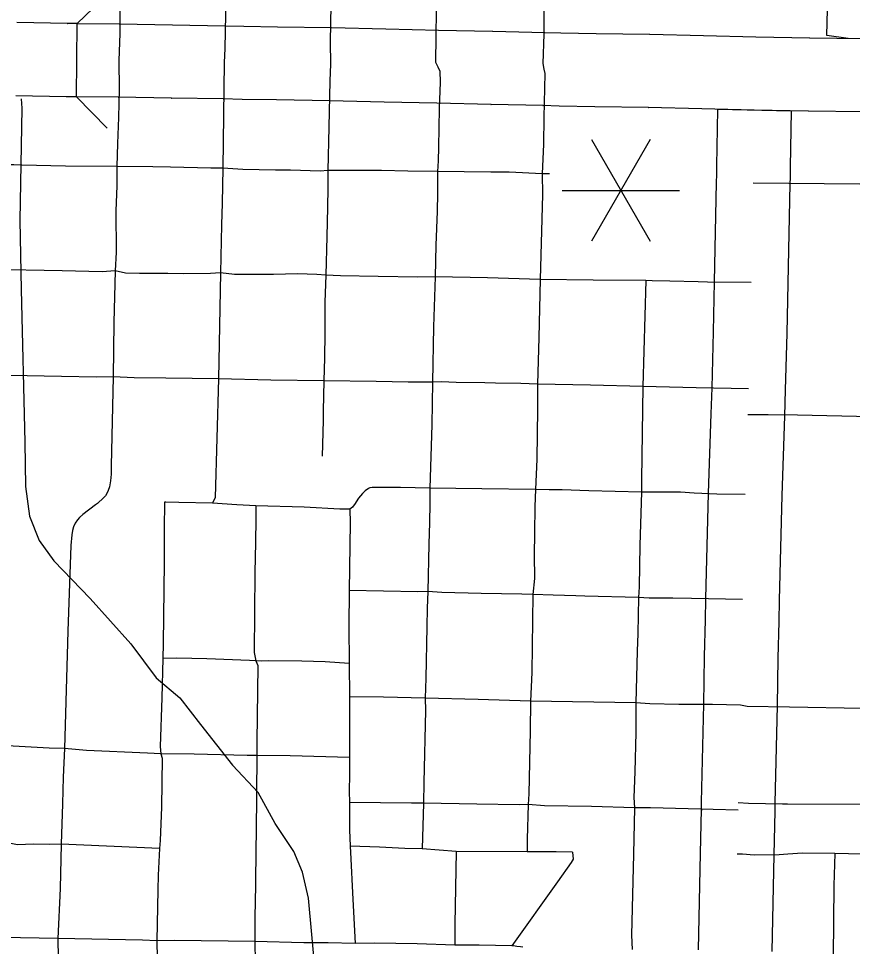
# Model space of a CAD drawing. Extents: x -19 to 366, y -4 to 359.
# Drawn here: x 154.317 to 154.856, y 189.279 to 189.879 of the extents above; entities that cross this region are included whole.
import ezdxf

# ---------------------------------------------------------------- set-up
doc = ezdxf.new("R2010")
doc.units = 0
for name, color, linetype in [('R_Contour Annot', 7, 'Continuous'), ('R_Draft', 7, 'Continuous'), ('R_Striping', 7, 'Continuous'), ('R_Temp Easement', 7, 'Continuous'), ('R_Vert Alg', 7, 'Continuous'), ('Sheet Fence', 7, 'Continuous'), ('T_Vehicle Path Lt Minor', 7, 'Continuous')]:
    doc.layers.add(name, color=color, linetype=linetype)

msp = doc.modelspace()

# ---------------------------------------------------------------- linework, layer by layer
at = {"layer": 'R_Contour Annot'}
for p, q in [((154.76804, 189.77304), (154.76807, 189.77378)), ((154.76681, 189.70882), (154.76681, 189.70881)), ((154.76513, 189.64032), (154.76513, 189.64034)), ((154.76466, 189.62361), (154.76466, 189.62345)), ((154.76288, 189.57199), (154.76289, 189.57221)), ((154.76114, 189.50378), (154.76114, 189.50411)), ((154.75979, 189.43584), (154.75979, 189.43571)), ((154.75831, 189.37201), (154.75832, 189.37268)), ((154.75834, 189.36795), (154.75833, 189.36725)), ((154.75765, 189.33958), (154.75765, 189.33967))]:
    msp.add_line(p, q, dxfattribs=at)
for points in [[(154.76807, 189.77378), (154.76824, 189.77729), (154.76823, 189.78368), (154.76875, 189.80783), (154.76892, 189.8204), (154.81626, 189.81932)], [(154.81626, 189.81932), (154.81609, 189.80701), (154.81558, 189.78321), (154.81559, 189.77614), (154.81538, 189.77213)], [(154.76681, 189.70881), (154.76804, 189.77304)], [(154.81538, 189.77213), (154.81415, 189.70788)], [(154.76513, 189.64034), (154.76617, 189.67659), (154.76681, 189.70882)], [(154.81415, 189.70788), (154.8135, 189.67543), (154.81246, 189.63901)], [(154.76466, 189.62345), (154.76513, 189.64032)], [(154.81246, 189.63901), (154.81199, 189.62197)], [(154.76289, 189.57221), (154.76466, 189.62361)], [(154.81199, 189.62197), (154.81021, 189.57078)], [(154.76114, 189.50411), (154.76288, 189.57199)], [(154.81021, 189.57078), (154.80848, 189.50322)], [(154.75979, 189.43571), (154.76034, 189.46675), (154.76098, 189.49033), (154.76114, 189.50378)], [(154.80848, 189.50322), (154.80832, 189.48941), (154.80767, 189.46569), (154.80713, 189.43474)], [(154.75832, 189.37268), (154.75979, 189.43584)], [(154.80713, 189.43474), (154.80566, 189.37225)], [(154.75765, 189.33967), (154.75834, 189.36795)], [(154.75833, 189.36725), (154.75831, 189.37201)], [(154.80566, 189.37225), (154.80568, 189.36679)], [(154.80568, 189.36679), (154.80498, 189.33859)], [(154.75634, 189.27713), (154.75765, 189.33958)], [(154.80498, 189.33859), (154.80368, 189.27612)]]:
    msp.add_lwpolyline(points, dxfattribs=at)
at = {"layer": 'R_Draft'}
for p, q in [((154.34874, 189.8758), (154.31618, 189.87631)), ((154.35512, 189.87574), (154.34863, 189.87581)), ((154.34863, 189.87581), (154.34874, 189.8758)), ((154.35461, 189.82839), (154.35512, 189.87574)), ((154.35512, 189.87574), (154.38222, 189.87544)), ((154.38235, 189.87544), (154.41666, 189.87488)), ((154.41668, 189.87488), (154.45035, 189.87431)), ((154.45035, 189.87431), (154.45061, 189.8743)), ((154.48449, 189.87368), (154.51909, 189.87313)), ((154.51927, 189.87312), (154.55442, 189.87229)), ((154.55439, 189.87229), (154.58847, 189.87153)), ((154.58842, 189.87153), (154.6234, 189.87081)), ((154.62348, 189.87081), (154.65714, 189.87)), ((154.69021, 189.86933), (154.72478, 189.8688)), ((154.72496, 189.86879), (154.75963, 189.868)), ((154.75968, 189.868), (154.7935, 189.86715)), ((154.7934, 189.86715), (154.82831, 189.86643)), ((154.82812, 189.86643), (154.86317, 189.86597)), ((154.348, 189.82846), (154.31545, 189.82897)), ((154.34812, 189.82846), (154.348, 189.82846)), ((154.35461, 189.82839), (154.34812, 189.82846)), ((154.38171, 189.8281), (154.35461, 189.82839)), ((154.41589, 189.82754), (154.38158, 189.8281)), ((154.38158, 189.8281), (154.38171, 189.8281)), ((154.44954, 189.82697), (154.41587, 189.82754)), ((154.41587, 189.82754), (154.41589, 189.82754)), ((154.44929, 189.82697), (154.44954, 189.82697)), ((154.51834, 189.82578), (154.48374, 189.82633)), ((154.48374, 189.82633), (154.4838, 189.82633)), ((154.5533, 189.82495), (154.51815, 189.82579)), ((154.51815, 189.82579), (154.51834, 189.82578)), ((154.55333, 189.82495), (154.5533, 189.82495)), ((154.58741, 189.82419), (154.55333, 189.82495)), ((154.58745, 189.82419), (154.58741, 189.82419)), ((154.62243, 189.82347), (154.58745, 189.82419)), ((154.65601, 189.82267), (154.62235, 189.82347)), ((154.62235, 189.82347), (154.62243, 189.82347)), ((154.65592, 189.82267), (154.65601, 189.82267)), ((154.68948, 189.82199), (154.68944, 189.82199)), ((154.72405, 189.82145), (154.68948, 189.82199)), ((154.75854, 189.82066), (154.72387, 189.82146)), ((154.72387, 189.82146), (154.72405, 189.82145)), ((154.79231, 189.81982), (154.75849, 189.82066)), ((154.75849, 189.82066), (154.75854, 189.82066)), ((154.79241, 189.81982), (154.79231, 189.81982)), ((154.82732, 189.81909), (154.79241, 189.81982)), ((154.82751, 189.81909), (154.82732, 189.81909)), ((154.86255, 189.81863), (154.82751, 189.81909))]:
    msp.add_line(p, q, dxfattribs=at)
for points in [[(154.87863, 189.86562), (154.85315, 189.8661), (154.83938, 189.86796), (154.8409, 189.92742)], [(154.45061, 189.8743), (154.46264, 189.87397), (154.48443, 189.87368)], [(154.65722, 189.87), (154.66755, 189.86972), (154.69025, 189.86933)], [(154.4838, 189.82633), (154.46167, 189.82663), (154.44929, 189.82697)], [(154.68944, 189.82199), (154.6665, 189.82238), (154.65592, 189.82267)]]:
    msp.add_lwpolyline(points, dxfattribs=at)
at = {"layer": 'R_Striping'}
for points in [[(154.51957, 189.93732), (154.5195, 189.92363), (154.51847, 189.86386), (154.51871, 189.84945)], [(154.58774, 189.93605), (154.58774, 189.92516), (154.5872, 189.90106), (154.58662, 189.85077), (154.58794, 189.84786)], [(154.65726, 189.93512), (154.65725, 189.92442), (154.65687, 189.89969), (154.65648, 189.88508), (154.65642, 189.86886), (154.65595, 189.84985), (154.65657, 189.84634)], [(154.38302, 189.90673), (154.3831, 189.89692), (154.3826, 189.88352), (154.38258, 189.86921), (154.38197, 189.85177)], [(154.45136, 189.904), (154.45034, 189.85964), (154.44995, 189.85064)], [(154.38197, 189.85177), (154.38212, 189.83301), (154.38181, 189.81509), (154.38108, 189.79819), (154.38069, 189.78341)], [(154.44995, 189.85064), (154.44907, 189.78236)], [(154.51871, 189.84945), (154.51818, 189.83867), (154.51768, 189.80883), (154.51688, 189.78067)], [(154.58794, 189.84786), (154.5894, 189.84493), (154.58959, 189.83778), (154.58891, 189.82082), (154.58836, 189.79591), (154.58829, 189.78703), (154.58781, 189.78004)], [(154.65657, 189.84634), (154.65723, 189.84345), (154.65649, 189.81491), (154.65629, 189.79785), (154.6555, 189.77852)], [(154.34744, 189.78357), (154.31933, 189.7843), (154.31423, 189.78443), (154.299, 189.7845), (154.27815, 189.78489)], [(154.38069, 189.78341), (154.34744, 189.78357)], [(154.38069, 189.78341), (154.3806, 189.77076), (154.3801, 189.75477), (154.38024, 189.7279), (154.37965, 189.71598)], [(154.41526, 189.78295), (154.40398, 189.78323), (154.38069, 189.78341)], [(154.44907, 189.78236), (154.44147, 189.78232), (154.41526, 189.78295)], [(154.44907, 189.78236), (154.4488, 189.75973), (154.44825, 189.74569), (154.44771, 189.71457)], [(154.4832, 189.78101), (154.46201, 189.78138), (154.44907, 189.78236)], [(154.51688, 189.78067), (154.51209, 189.78036), (154.49296, 189.78088), (154.4832, 189.78101)], [(154.55155, 189.78071), (154.5277, 189.78081), (154.51688, 189.78067)], [(154.51688, 189.78067), (154.51705, 189.76955), (154.51684, 189.75687), (154.51624, 189.73808), (154.5157, 189.71321)], [(154.58781, 189.78004), (154.56869, 189.78029), (154.55155, 189.78071)], [(154.58781, 189.78004), (154.5878, 189.7661), (154.58758, 189.75433), (154.58677, 189.73255), (154.58624, 189.71204)], [(154.62218, 189.77976), (154.58781, 189.78004)], [(154.6555, 189.77852), (154.63403, 189.77966), (154.62218, 189.77976)], [(154.6555, 189.77852), (154.65559, 189.76518), (154.65415, 189.71029)], [(154.66006, 189.77851), (154.6555, 189.77852)], [(154.86053, 189.77183), (154.79171, 189.77258)], [(154.34527, 189.71584), (154.29842, 189.71678), (154.27759, 189.7172)], [(154.37965, 189.71598), (154.37113, 189.71525), (154.34527, 189.71584)], [(154.37965, 189.71598), (154.37878, 189.68256), (154.37825, 189.64738)], [(154.4136, 189.71428), (154.39522, 189.71414), (154.38635, 189.71452), (154.37965, 189.71598)], [(154.44771, 189.71457), (154.44116, 189.7143), (154.42348, 189.71401), (154.4136, 189.71428)], [(154.44771, 189.71457), (154.44632, 189.64618)], [(154.48178, 189.71356), (154.45667, 189.71364), (154.44771, 189.71457)], [(154.5157, 189.71321), (154.50996, 189.71362), (154.4974, 189.71402), (154.48178, 189.71356)], [(154.5157, 189.71321), (154.51502, 189.69569), (154.51505, 189.67549), (154.51484, 189.65979), (154.51436, 189.64485)], [(154.54952, 189.71235), (154.52507, 189.71279), (154.5157, 189.71321)], [(154.58624, 189.71204), (154.57507, 189.71194), (154.54952, 189.71235)], [(154.58624, 189.71204), (154.58525, 189.67965), (154.58458, 189.64403)], [(154.62001, 189.71132), (154.58624, 189.71204)], [(154.65415, 189.71029), (154.62001, 189.71132)], [(154.65415, 189.71029), (154.65335, 189.67278), (154.65238, 189.64273)], [(154.68845, 189.70999), (154.65415, 189.71029)], [(154.72242, 189.70969), (154.68845, 189.70999)], [(154.72242, 189.70969), (154.72044, 189.64115)], [(154.75629, 189.70874), (154.73785, 189.70928), (154.72658, 189.70938), (154.72242, 189.70969)], [(154.79048, 189.70835), (154.76224, 189.70856), (154.75629, 189.70874)], [(154.34494, 189.64767), (154.31158, 189.6482), (154.3006, 189.64847), (154.27688, 189.64906)], [(154.37825, 189.64738), (154.3675, 189.64726), (154.34494, 189.64767)], [(154.37825, 189.64738), (154.377, 189.58996), (154.377, 189.58463), (154.37666, 189.58015), (154.37589, 189.57646), (154.37511, 189.57408), (154.37415, 189.57204), (154.37327, 189.57061), (154.37208, 189.56918), (154.36811, 189.56566), (154.36693, 189.56474), (154.35871, 189.55842), (154.35661, 189.55654), (154.35526, 189.55501), (154.35386, 189.55293), (154.35274, 189.55055), (154.35204, 189.54806), (154.3516, 189.5454), (154.35105, 189.53841), (154.34903, 189.48308), (154.34863, 189.46789), (154.34698, 189.40727)], [(154.4123, 189.6466), (154.39188, 189.64689), (154.37825, 189.64738)], [(154.44632, 189.64618), (154.4123, 189.6466)], [(154.44632, 189.64618), (154.44417, 189.56945), (154.44254, 189.56588)], [(154.48026, 189.64539), (154.44632, 189.64618)], [(154.51436, 189.64485), (154.48026, 189.64539)], [(154.51436, 189.64485), (154.51406, 189.62554), (154.51397, 189.61913), (154.51323, 189.5962)], [(154.54819, 189.6444), (154.51436, 189.64485)], [(154.58458, 189.64403), (154.56876, 189.64391), (154.54819, 189.6444)], [(154.58458, 189.64403), (154.58408, 189.61634), (154.58289, 189.5755)], [(154.61835, 189.64346), (154.59996, 189.64371), (154.59048, 189.6441), (154.58458, 189.64403)], [(154.65238, 189.64273), (154.64173, 189.64321), (154.62517, 189.64327), (154.61835, 189.64346)], [(154.65238, 189.64273), (154.65251, 189.62645), (154.65203, 189.59419), (154.65105, 189.57453)], [(154.68658, 189.64197), (154.65238, 189.64273)], [(154.72044, 189.64115), (154.68658, 189.64197)], [(154.72044, 189.64115), (154.71951, 189.58117), (154.71952, 189.57296)], [(154.75488, 189.64037), (154.72044, 189.64115)], [(154.78879, 189.63966), (154.75488, 189.64037)], [(154.86796, 189.62154), (154.82042, 189.62263), (154.80135, 189.62285), (154.78832, 189.62279)], [(154.54558, 189.57583), (154.54404, 189.57565), (154.54327, 189.57531), (154.54114, 189.57368), (154.53943, 189.57213), (154.53678, 189.56913), (154.53425, 189.56504), (154.53343, 189.56396), (154.5329, 189.56332), (154.53124, 189.56187)], [(154.58289, 189.5755), (154.56383, 189.57595), (154.55258, 189.576), (154.54558, 189.57583)], [(154.58289, 189.5755), (154.58295, 189.56552), (154.58272, 189.55332), (154.58217, 189.53941), (154.58162, 189.50873)], [(154.61653, 189.57502), (154.58289, 189.5755)], [(154.65105, 189.57453), (154.61653, 189.57502)], [(154.65105, 189.57453), (154.65062, 189.56373), (154.6504, 189.54639), (154.6503, 189.53245), (154.65045, 189.51715), (154.64948, 189.50676)], [(154.68549, 189.57373), (154.6683, 189.57452), (154.65991, 189.57441), (154.65105, 189.57453)], [(154.71952, 189.57296), (154.68549, 189.57373)], [(154.71952, 189.57296), (154.71849, 189.5386), (154.71799, 189.51164), (154.7176, 189.5049)], [(154.75367, 189.57236), (154.74468, 189.57288), (154.71952, 189.57296)], [(154.78655, 189.57139), (154.76835, 189.57151), (154.75367, 189.57236)], [(154.4115, 189.56642), (154.41121, 189.54911), (154.41117, 189.52747), (154.41068, 189.47502), (154.41042, 189.46548)], [(154.42077, 189.56618), (154.41235, 189.56639), (154.4115, 189.56642)], [(154.44254, 189.56588), (154.42077, 189.56618)], [(154.47052, 189.56411), (154.45823, 189.56478), (154.44254, 189.56588)], [(154.47052, 189.56411), (154.47053, 189.55566), (154.47023, 189.54036)], [(154.50162, 189.56314), (154.47052, 189.56411)], [(154.53124, 189.56187), (154.52477, 189.56202), (154.50162, 189.56314)], [(154.53124, 189.56187), (154.53138, 189.55303), (154.53072, 189.50941)], [(154.47023, 189.54036), (154.46991, 189.52107), (154.46935, 189.4693), (154.47055, 189.46391)], [(154.53072, 189.50941), (154.53044, 189.48632), (154.53076, 189.46218)], [(154.58162, 189.50873), (154.57516, 189.50851), (154.53072, 189.50941)], [(154.58162, 189.50873), (154.58104, 189.49787), (154.58092, 189.48585), (154.58025, 189.45279), (154.57984, 189.43985)], [(154.61597, 189.50752), (154.59059, 189.50809), (154.58162, 189.50873)], [(154.64948, 189.50676), (154.64236, 189.5071), (154.61597, 189.50752)], [(154.64948, 189.50676), (154.64864, 189.45645), (154.64782, 189.43789)], [(154.68307, 189.50578), (154.67719, 189.50596), (154.66257, 189.50628), (154.64948, 189.50676)], [(154.7176, 189.5049), (154.68307, 189.50578)], [(154.7176, 189.5049), (154.71723, 189.48155), (154.71677, 189.47024), (154.71599, 189.43674)], [(154.75194, 189.5042), (154.7399, 189.50443), (154.72455, 189.50448), (154.7176, 189.5049)], [(154.78481, 189.5035), (154.75194, 189.5042)], [(154.41042, 189.46548), (154.40972, 189.43992), (154.40859, 189.40865), (154.40911, 189.40393)], [(154.43871, 189.46515), (154.41939, 189.46566), (154.41042, 189.46548)], [(154.47055, 189.46391), (154.46647, 189.46421), (154.43871, 189.46515)], [(154.47055, 189.46391), (154.47176, 189.46086), (154.47103, 189.41148), (154.47119, 189.40284)], [(154.53076, 189.46218), (154.51515, 189.46321), (154.50023, 189.46371), (154.47887, 189.46389), (154.47399, 189.46376), (154.47055, 189.46391)], [(154.53076, 189.46218), (154.53105, 189.44061)], [(154.53105, 189.44061), (154.53091, 189.40156)], [(154.57984, 189.43985), (154.55287, 189.44041), (154.53105, 189.44061)], [(154.57984, 189.43985), (154.58006, 189.43174), (154.57891, 189.38524), (154.57872, 189.37187)], [(154.61402, 189.43893), (154.57984, 189.43985)], [(154.64782, 189.43789), (154.61402, 189.43893)], [(154.64782, 189.43789), (154.64768, 189.41872), (154.64682, 189.37795), (154.64645, 189.37105)], [(154.71599, 189.43674), (154.64782, 189.43789)], [(154.71599, 189.43674), (154.71587, 189.41763), (154.71531, 189.39214), (154.71471, 189.37562), (154.71499, 189.36894)], [(154.75065, 189.4356), (154.74362, 189.4356), (154.72487, 189.4361), (154.71599, 189.43674)], [(154.78346, 189.43529), (154.76552, 189.43561), (154.75065, 189.4356)], [(154.81517, 189.43393), (154.78787, 189.43447), (154.78346, 189.43529)], [(154.90635, 189.4322), (154.86239, 189.43319), (154.81517, 189.43393)], [(154.34698, 189.40727), (154.33703, 189.40756), (154.29023, 189.41004), (154.28662, 189.40957)], [(154.34698, 189.40727), (154.34607, 189.3888), (154.34564, 189.37159), (154.34476, 189.34555)], [(154.40911, 189.40393), (154.40053, 189.40418), (154.36107, 189.40602), (154.34698, 189.40727)], [(154.40911, 189.40393), (154.40986, 189.40106), (154.40957, 189.36943), (154.40868, 189.34786), (154.40822, 189.34257)], [(154.47119, 189.40284), (154.46478, 189.40283), (154.43065, 189.4036), (154.40911, 189.40393)], [(154.47119, 189.40284), (154.47077, 189.35292), (154.47047, 189.34292)], [(154.53091, 189.40156), (154.49259, 189.4025), (154.47119, 189.40284)], [(154.53091, 189.40156), (154.53096, 189.39049), (154.53079, 189.37972), (154.53096, 189.3723)], [(154.34476, 189.34555), (154.33719, 189.34523), (154.32683, 189.34544), (154.31654, 189.34508), (154.31428, 189.34537), (154.31109, 189.34606), (154.30822, 189.3469), (154.30554, 189.34789), (154.30313, 189.34929), (154.30068, 189.35118), (154.29386, 189.35836), (154.2901, 189.36369), (154.28644, 189.36942), (154.28558, 189.37144)], [(154.53096, 189.3723), (154.53097, 189.35467), (154.53149, 189.34415)], [(154.57872, 189.37187), (154.571, 189.37184), (154.53096, 189.3723)], [(154.57872, 189.37187), (154.57783, 189.34233)], [(154.61315, 189.37138), (154.57872, 189.37187)], [(154.64645, 189.37105), (154.64054, 189.37094), (154.61315, 189.37138)], [(154.64645, 189.37105), (154.64582, 189.34858), (154.64578, 189.3406)], [(154.71499, 189.36894), (154.68725, 189.36976), (154.65697, 189.3702), (154.64645, 189.37105)], [(154.71499, 189.36894), (154.71431, 189.33909)], [(154.7498, 189.36825), (154.72531, 189.36888), (154.71499, 189.36894)], [(154.78201, 189.36737), (154.7498, 189.36825)], [(154.81396, 189.37133), (154.81076, 189.37134), (154.78877, 189.37179), (154.78198, 189.37213)], [(154.93766, 189.37056), (154.91223, 189.37096), (154.81396, 189.37133)], [(154.34476, 189.34555), (154.34403, 189.3168)], [(154.40822, 189.34257), (154.34476, 189.34555)], [(154.53149, 189.34415), (154.53176, 189.336), (154.53297, 189.3139)], [(154.57783, 189.34233), (154.56669, 189.34259), (154.55034, 189.34352), (154.53149, 189.34415)], [(154.40822, 189.34257), (154.40741, 189.32534), (154.40722, 189.31598)], [(154.47047, 189.34292), (154.47032, 189.31886), (154.46987, 189.29815), (154.46987, 189.28247)], [(154.59983, 189.34075), (154.57783, 189.34233)], [(154.59983, 189.34075), (154.59905, 189.29383), (154.59898, 189.28017)], [(154.64578, 189.3406), (154.59983, 189.34075)], [(154.67508, 189.34029), (154.67536, 189.33586), (154.67417, 189.33352), (154.66538, 189.32105), (154.63577, 189.27983)], [(154.67508, 189.34029), (154.66456, 189.34057), (154.64578, 189.3406)], [(154.71431, 189.33909), (154.71311, 189.28657), (154.71351, 189.27741)], [(154.81402, 189.33898), (154.80856, 189.33862), (154.79228, 189.33832), (154.78482, 189.33902), (154.78131, 189.33909)], [(154.8445, 189.33932), (154.82364, 189.33962), (154.81402, 189.33898)], [(154.8445, 189.33932), (154.84378, 189.31872), (154.84334, 189.27272), (154.8434, 189.25387), (154.84359, 189.25244), (154.84358, 189.25099), (154.84339, 189.24956), (154.843, 189.24818), (154.84243, 189.24685), (154.84168, 189.24561), (154.83944, 189.24293), (154.83794, 189.24152), (154.8363, 189.24029), (154.83453, 189.23925), (154.81615, 189.23058)], [(154.90499, 189.33827), (154.89389, 189.33872), (154.87115, 189.33881), (154.8445, 189.33932)], [(154.34403, 189.3168), (154.34263, 189.2845)], [(154.40722, 189.31598), (154.40659, 189.283)], [(154.53297, 189.3139), (154.53472, 189.28119)], [(154.34263, 189.2845), (154.27031, 189.28571)], [(154.34263, 189.2845), (154.3427, 189.27178), (154.34214, 189.24939)], [(154.40659, 189.283), (154.3972, 189.28344), (154.34263, 189.2845)], [(154.46987, 189.28247), (154.41793, 189.28318), (154.40659, 189.283)], [(154.40659, 189.283), (154.40679, 189.27159), (154.40613, 189.24689), (154.4063, 189.22216), (154.40613, 189.21512)], [(154.46987, 189.28247), (154.46998, 189.26923), (154.46893, 189.21406)], [(154.53472, 189.28119), (154.51719, 189.28166), (154.50148, 189.28167), (154.46987, 189.28247)], [(154.59898, 189.28017), (154.57476, 189.28095), (154.5471, 189.28152), (154.53472, 189.28119)], [(154.63577, 189.27983), (154.61469, 189.28018), (154.59898, 189.28017)], [(154.643, 189.2789), (154.64134, 189.27917), (154.63904, 189.2793), (154.6368, 189.27977), (154.63577, 189.27983)]]:
    msp.add_lwpolyline(points, dxfattribs=at)
at = {"layer": 'R_Temp Easement'}
for points in [[(154.31887, 189.82718), (154.31938, 189.82114), (154.31807, 189.74846), (154.31886, 189.70383), (154.3212, 189.60517), (154.3216, 189.5766), (154.32433, 189.55741), (154.33059, 189.54176), (154.33998, 189.52845), (154.36346, 189.50417), (154.38967, 189.47481), (154.40611, 189.45289), (154.42137, 189.43997), (154.43467, 189.42275), (154.45546, 189.39654)], [(154.56865, 189.09419), (154.56396, 189.10188), (154.54948, 189.13692), (154.53357, 189.16717), (154.52109, 189.19711), (154.51505, 189.21599), (154.5127, 189.23075), (154.51275, 189.23835), (154.50892, 189.26125), (154.50441, 189.31055), (154.50069, 189.32737), (154.49495, 189.34074), (154.48287, 189.35873), (154.47208, 189.37883), (154.45546, 189.39654)]]:
    msp.add_lwpolyline(points, dxfattribs=at)
at = {"layer": 'R_Vert Alg'}
for points in [[(154.35512, 189.87574), (154.37543, 189.89561)], [(154.37449, 189.80809), (154.35461, 189.82839)]]:
    msp.add_lwpolyline(points, dxfattribs=at)
at = {"layer": 'Sheet Fence'}
for points in [[(156.50946, 189.3937), (156.44759, 191.65634), (156.2114, 200.27623), (155.97446, 208.89626), (155.73678, 217.51643), (155.49836, 226.13674), (155.2592, 234.75719), (155.01929, 243.37778), (154.77865, 251.9985), (154.53727, 260.61937), (154.29515, 269.24038), (154.0523, 277.86152), (153.80871, 286.48281), (153.56438, 295.10424), (153.31933, 303.72581), (153.07354, 312.34752), (152.82702, 320.96938), (152.57978, 329.59137), (152.3318, 338.21351), (152.0831, 346.83579)], [(0, 189.51617), (7.11214, 189.52059), (14.22427, 189.53386), (21.33637, 189.55597), (28.44845, 189.58693), (35.56048, 189.62672), (42.67245, 189.67537), (49.78436, 189.73285), (56.89619, 189.79918), (64.00793, 189.87436), (71.11958, 189.95838), (78.23111, 190.05124), (85.34253, 190.15294), (92.45381, 190.26349), (99.56495, 190.38288), (106.67593, 190.51112), (113.78675, 190.6482), (120.89739, 190.79412), (128.00785, 190.94888), (135.11811, 191.11248), (142.22816, 191.28493), (149.33799, 191.46621), (156.44759, 191.65634), (163.55694, 191.85531), (170.66605, 192.06312), (177.77489, 192.27977), (184.88345, 192.50526), (191.99173, 192.73959), (199.09971, 192.98276), (206.20739, 193.23477), (213.31474, 193.49561), (220.42177, 193.7653), (227.52845, 194.04382), (234.63479, 194.33118), (241.74076, 194.62738), (248.84635, 194.93241), (255.95157, 195.24628), (263.05638, 195.56898), (270.16079, 195.90052), (277.26478, 196.24089), (284.36834, 196.5901), (291.47147, 196.94814), (298.57414, 197.31501), (305.67635, 197.69072), (312.77809, 198.07525), (319.87934, 198.46862), (326.9801, 198.87082), (334.08035, 199.28185), (341.18009, 199.7017)], [(0, 180.89994), (7.12284, 180.90436), (14.24566, 180.9176), (21.36847, 180.93968), (28.49124, 180.97058), (35.61397, 181.01031), (42.73664, 181.05888), (49.85925, 181.11627), (56.98178, 181.18249), (64.10422, 181.25754), (71.22656, 181.34142), (78.3488, 181.43413), (85.47091, 181.53567), (92.5929, 181.64603), (99.71474, 181.76523), (106.83643, 181.89325), (113.95795, 182.0301), (121.0793, 182.17578), (128.20046, 182.33029), (135.32143, 182.49362), (142.44218, 182.66579), (149.56272, 182.84677), (156.68303, 183.03659), (163.8031, 183.23523), (170.92291, 183.4427), (178.04247, 183.65899), (185.16175, 183.88411), (192.28074, 184.11805), (199.39944, 184.36082), (206.51784, 184.61242), (213.63591, 184.87283), (220.75366, 185.14207), (227.87107, 185.42014), (234.98813, 185.70702), (242.10483, 186.00273), (249.22115, 186.30726), (256.33709, 186.62061), (263.45264, 186.94279), (270.56779, 187.27378), (277.68251, 187.61359), (284.79682, 187.96222), (291.91068, 188.31967), (299.02409, 188.68594), (306.13705, 189.06103), (313.24954, 189.44494), (320.36154, 189.83766), (327.47305, 190.23919), (334.58406, 190.64954), (341.69455, 191.06871)]]:
    msp.add_spline(points, degree=3, dxfattribs=at)
at = {"layer": 'T_Vehicle Path Lt Minor'}
for p, q in [((154.72519, 189.80071), (154.68731, 189.7351)), ((154.68731, 189.80071), (154.72519, 189.7351)), ((154.66837, 189.7679), (154.74413, 189.7679))]:
    msp.add_line(p, q, dxfattribs=at)

doc.saveas('drawing.dxf')
